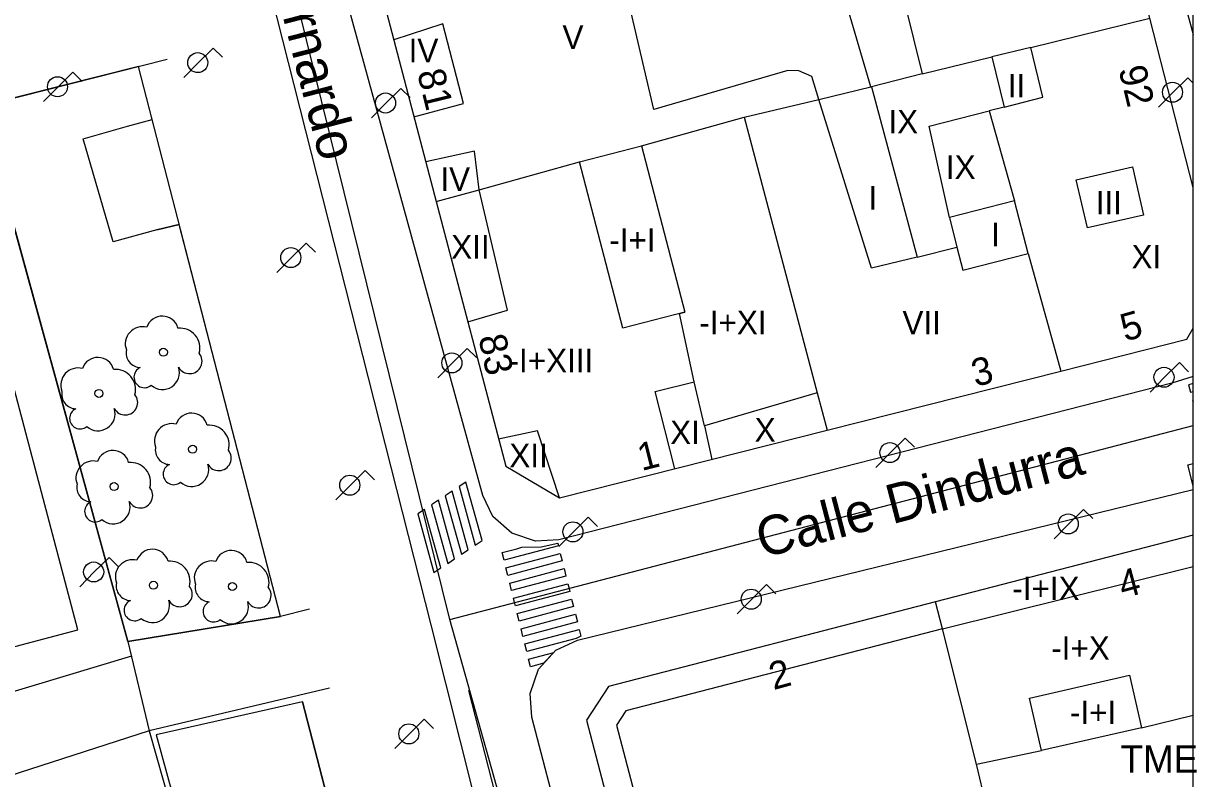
# Model space of a CAD drawing. Extents: x 282771 to 285132, y 4823109 to 4825496.
# Drawn here: x 285055.6 to 285130.3, y 4824005.5 to 4824053.6 of the extents above; entities that cross this region are included whole.
import ezdxf

# ---------------------------------------------------------------- set-up
doc = ezdxf.new("R2010")
doc.units = 0
for name, color, linetype in [('ACERA-BORDILLO', 7, 'Continuous'), ('ACERA-INTERIOR', 7, 'Continuous'), ('ARBOL', 7, 'Continuous'), ('CALLE-EJE', 7, 'Continuous'), ('CALLE-TEXTO', 7, 'Continuous'), ('Default', 7, 'Continuous'), ('EDIFICIO', 7, 'Continuous'), ('FAROLA', 7, 'Continuous'), ('INTERIOR-EDIFICIO', 7, 'Continuous'), ('MEDIANERA', 7, 'Continuous'), ('NUM-LOCAL', 7, 'Continuous'), ('NUM-PORTAL', 7, 'Continuous'), ('PASO-PEATONES', 7, 'Continuous'), ('SENAL-VIARIA', 7, 'Continuous'), ('TXT-ALTURA-EDIFICIO', 7, 'Continuous'), ('TXT-VARIOS', 7, 'Continuous'), ('ZONA-VERDE', 7, 'Continuous')]:
    doc.layers.add(name, color=color, linetype=linetype)

msp = doc.modelspace()

# ---------------------------------------------------------------- linework, layer by layer
at = {"layer": 'ACERA-BORDILLO'}
for points in [[(284974.178, 4824177.688), (285031.65, 4824192.455), (285032.045, 4824192.537), (285032.458, 4824192.585), (285032.886, 4824192.595), (285033.324, 4824192.562), (285033.765, 4824192.485), (285034.203, 4824192.362), (285034.631, 4824192.193), (285035.042, 4824191.981), (285035.428, 4824191.727), (285035.785, 4824191.437), (285036.107, 4824191.116), (285036.391, 4824190.769), (285036.634, 4824190.403), (285036.836, 4824190.025), (285036.996, 4824189.642), (285037.118, 4824189.258), (285051.763, 4824135.81), (285057.568, 4824109.821), (285081.525, 4824015.277), (285094.504, 4823963.674)], [(285089.687, 4824020.709), (285088.207, 4824020.614), (285086.687, 4824021.125), (285085.491, 4824022.192), (285084.839, 4824023.525), (285069.276, 4824080.203), (285069.159, 4824081.71), (285069.672, 4824083.266), (285070.766, 4824084.486), (285072.131, 4824085.134), (285114.325, 4824096.056), (285115.811, 4824096.154), (285117.338, 4824095.641), (285118.539, 4824094.567), (285119.188, 4824093.227), (285130.1, 4824052.911)], [(285130.1, 4824031.109), (285128.733, 4824030.689), (285089.687, 4824020.709)], [(285130.1, 4824024.137), (285129.758, 4824025.488), (285130.1, 4824025.564)], [(285120.638, 4823951.049), (285106.953, 4823950.851), (285105.647, 4823951.136), (285104.724, 4823951.532), (285103.692, 4823952.543), (285103.033, 4823953.553), (285102.748, 4823954.19), (285102.52, 4823954.963), (285102.336, 4823955.428), (285102.181, 4823955.904), (285102.168, 4823955.949), (285099.568, 4823965.059), (285087.959, 4824009.404), (285087.86, 4824010.914), (285088.392, 4824012.464), (285089.502, 4824013.671), (285090.877, 4824014.303), (285130.1, 4824023.911)]]:
    msp.add_lwpolyline(points, dxfattribs=at)
at = {"layer": 'ACERA-INTERIOR'}
for p, q in [((285052.865, 4824048.33), (285064.742, 4824051.326)), ((285071.959, 4824015.815), (285062.903, 4824050.862)), ((285062.24, 4824014.226), (285052.865, 4824048.33)), ((285062.217, 4824047.058), (285063.773, 4824047.496)), ((285064.077, 4824040.456), (285065.506, 4824040.788)), ((285071.959, 4824015.815), (285062.24, 4824014.226)), ((285073.798, 4824016.29), (285071.959, 4824015.815)), ((285062.24, 4824014.226), (285063.595, 4824008.538)), ((285062.464, 4824013.288), (285042.71, 4824007.338)), ((285075.087, 4824011.259), (285063.595, 4824008.538)), ((285073.37, 4824010.389), (285084.7, 4823966.56)), ((285063.595, 4824008.538), (285043.933, 4824002.175)), ((285063.595, 4824008.538), (285076.405, 4823963.203))]:
    msp.add_line(p, q, dxfattribs=at)
msp.add_lwpolyline([(285044.676, 4824011.162), (285059.041, 4824014.971), (285050.382, 4824047.724), (285035.204, 4824042.739), (285044.676, 4824011.162)], dxfattribs=at)
at = {"layer": 'ARBOL'}
for centre in [(285064.497, 4824032.658), (285060.395, 4824030.028), (285066.357, 4824026.48), (285061.354, 4824024.101), (285063.865, 4824017.809), (285068.894, 4824017.73)]:
    msp.add_circle(centre, 0.255, dxfattribs=at)
for centre, radius, start, end in [((285064.427, 4824033.918), 1.038, 15.64225, 161.38431), ((285063.167, 4824033.188), 1.097, 75.43176, 200.55605), ((285065.557, 4824032.918), 1.272, 345.0327, 95.79922), ((285060.325, 4824031.288), 1.038, 15.64225, 161.38431), ((285063.057, 4824032.618), 0.935, 168.59894, 268.13232), ((285066.167, 4824032.088), 0.797, 208.96243, 38.99099), ((285059.065, 4824030.558), 1.097, 75.43176, 200.55605), ((285061.455, 4824030.288), 1.272, 345.0327, 95.79922), ((285063.297, 4824031.068), 0.672, 113.73669, 309.47246), ((285064.437, 4824031.368), 1.086, 228.95444, 17.92792), ((285058.955, 4824029.988), 0.935, 168.59894, 268.13232), ((285062.065, 4824029.458), 0.797, 208.96243, 38.99099), ((285059.195, 4824028.438), 0.672, 113.73669, 309.47246), ((285060.335, 4824028.738), 1.086, 228.95444, 17.92792), ((285066.287, 4824027.74), 1.038, 15.64225, 161.38431), ((285065.027, 4824027.01), 1.097, 75.43176, 200.55605), ((285067.417, 4824026.74), 1.272, 345.0327, 95.79922), ((285061.284, 4824025.361), 1.038, 15.64225, 161.38431), ((285064.917, 4824026.44), 0.935, 168.59894, 268.13232), ((285068.027, 4824025.91), 0.797, 208.96243, 38.99099), ((285060.024, 4824024.631), 1.097, 75.43176, 200.55605), ((285062.414, 4824024.361), 1.272, 345.0327, 95.79922), ((285066.297, 4824025.19), 1.086, 228.95444, 17.92792), ((285065.157, 4824024.89), 0.672, 113.73669, 309.47246), ((285059.914, 4824024.061), 0.935, 168.59894, 268.13232), ((285063.024, 4824023.531), 0.797, 208.96243, 38.99099), ((285060.154, 4824022.511), 0.672, 113.73669, 309.47246), ((285061.294, 4824022.811), 1.086, 228.95444, 17.92792), ((285063.795, 4824019.069), 1.038, 15.64225, 161.38431), ((285068.824, 4824018.99), 1.038, 15.64225, 161.38431), ((285062.535, 4824018.339), 1.097, 75.43176, 200.55605), ((285064.925, 4824018.069), 1.272, 345.0327, 95.79922), ((285067.564, 4824018.26), 1.097, 75.43176, 200.55605), ((285069.954, 4824017.99), 1.272, 345.0327, 95.79922), ((285062.425, 4824017.769), 0.935, 168.59894, 268.13232), ((285065.535, 4824017.239), 0.797, 208.96243, 38.99099), ((285067.454, 4824017.69), 0.935, 168.59894, 268.13232), ((285070.564, 4824017.16), 0.797, 208.96243, 38.99099), ((285062.665, 4824016.219), 0.672, 113.73669, 309.47246), ((285063.805, 4824016.519), 1.086, 228.95444, 17.92792), ((285067.694, 4824016.14), 0.672, 113.73669, 309.47246), ((285068.834, 4824016.44), 1.086, 228.95444, 17.92792)]:
    msp.add_arc(centre, radius, start, end, dxfattribs=at)
at = {"layer": 'CALLE-EJE'}
msp.add_line((285102.587, 4823945.088), (285082.749, 4824015.629), dxfattribs=at)
for points in [[(285082.749, 4824015.629), (285065.439, 4824085.65)], [(285082.749, 4824015.629), (285130.1, 4824027.989)]]:
    msp.add_lwpolyline(points, dxfattribs=at)
at = {"layer": 'Default'}
msp.add_lwpolyline([(282771.5, 4823109), (285130.1, 4823109), (285130.1, 4825495.5)], dxfattribs=at)
at = {"layer": 'EDIFICIO'}
for points in [[(285130.1, 4824043.144), (285127.339, 4824053.94), (285123.239, 4824069.99), (285121.039, 4824078.6), (285116.95, 4824094.63), (285098.3, 4824089.42), (285071.489, 4824081.94), (285075.279, 4824067.45), (285077.489, 4824059.04), (285081.879, 4824042.26), (285086.309, 4824025.399)], [(285086.309, 4824025.399), (285089.729, 4824023.379), (285106.789, 4824027.69), (285121.669, 4824031.46), (285129.689, 4824033.49), (285130.1, 4824034.185)], [(285130.1, 4824021.008), (285113.689, 4824016.75), (285092.859, 4824011.359), (285091.459, 4824009.219), (285098.549, 4823982.089)]]:
    msp.add_lwpolyline(points, dxfattribs=at)
at = {"layer": 'FAROLA'}
for p, q in [((285067.669, 4824052.039), (285066.729, 4824051.109)), ((285068.259, 4824051.449), (285067.669, 4824052.039)), ((285066.729, 4824051.109), (285065.799, 4824050.169)), ((285058.734, 4824050.504), (285057.794, 4824049.574)), ((285059.324, 4824049.914), (285058.734, 4824050.504)), ((285057.794, 4824049.574), (285056.864, 4824048.634)), ((285079.629, 4824049.468), (285078.689, 4824048.538)), ((285080.219, 4824048.878), (285079.629, 4824049.468)), ((285129.761, 4824050.15), (285128.821, 4824049.22)), ((285130.1, 4824049.811), (285129.761, 4824050.15)), ((285128.821, 4824049.22), (285127.891, 4824048.28)), ((285078.689, 4824048.538), (285077.759, 4824047.598)), ((285073.593, 4824039.616), (285072.653, 4824038.686)), ((285074.183, 4824039.026), (285073.593, 4824039.616)), ((285072.653, 4824038.686), (285071.723, 4824037.746)), ((285083.856, 4824032.903), (285082.916, 4824031.973)), ((285084.446, 4824032.313), (285083.856, 4824032.903)), ((285082.916, 4824031.973), (285081.986, 4824031.033)), ((285129.218, 4824031.993), (285128.278, 4824031.063)), ((285129.808, 4824031.403), (285129.218, 4824031.993)), ((285128.278, 4824031.063), (285127.348, 4824030.123)), ((285111.76, 4824027.19), (285110.82, 4824026.26)), ((285112.35, 4824026.6), (285111.76, 4824027.19)), ((285110.82, 4824026.26), (285109.89, 4824025.32)), ((285077.352, 4824025.114), (285076.412, 4824024.184)), ((285077.942, 4824024.524), (285077.352, 4824025.114)), ((285076.412, 4824024.184), (285075.482, 4824023.244)), ((285123.12, 4824022.646), (285122.18, 4824021.716)), ((285123.71, 4824022.056), (285123.12, 4824022.646)), ((285091.565, 4824022.141), (285090.625, 4824021.211)), ((285092.155, 4824021.551), (285091.565, 4824022.141)), ((285090.625, 4824021.211), (285089.695, 4824020.271)), ((285122.18, 4824021.716), (285121.25, 4824020.776)), ((285061.036, 4824019.585), (285060.096, 4824018.655)), ((285061.626, 4824018.995), (285061.036, 4824019.585)), ((285060.096, 4824018.655), (285059.166, 4824017.715)), ((285102.925, 4824017.85), (285101.985, 4824016.92)), ((285103.515, 4824017.26), (285102.925, 4824017.85)), ((285101.985, 4824016.92), (285101.055, 4824015.98)), ((285081.112, 4824009.27), (285080.172, 4824008.34)), ((285081.702, 4824008.68), (285081.112, 4824009.27)), ((285080.172, 4824008.34), (285079.242, 4824007.4))]:
    msp.add_line(p, q, dxfattribs=at)
for centre in [(285057.754, 4824049.574), (285128.781, 4824049.22), (285078.649, 4824048.538), (285072.613, 4824038.686), (285082.876, 4824031.973), (285128.238, 4824031.063), (285110.78, 4824026.26), (285076.372, 4824024.184), (285090.585, 4824021.211), (285122.14, 4824021.716), (285060.056, 4824018.655), (285101.945, 4824016.92), (285080.132, 4824008.34)]:
    msp.add_circle(centre, 0.638, dxfattribs=at)
msp.add_ellipse((285066.689, 4824051.109), major_axis=(0.348, 0.534), ratio=0.999978, dxfattribs=at)
at = {"layer": 'INTERIOR-EDIFICIO'}
for points in [[(285110.639, 4824059.26), (285112.839, 4824050.39), (285109.609, 4824049.57), (285112.519, 4824038.71), (285109.599, 4824038.02), (285106.259, 4824048.76), (285105.809, 4824050.23), (285104.969, 4824050.58), (285104.279, 4824050.6), (285095.739, 4824048.12), (285093.659, 4824057.04)], [(285120.529, 4824048.9), (285119.749, 4824052.08), (285117.269, 4824051.47), (285118.059, 4824048.27), (285120.529, 4824048.9)], [(285090.999, 4824044.78), (285094.959, 4824045.81), (285097.719, 4824035.218), (285093.769, 4824034.19), (285090.999, 4824044.78)], [(285126.229, 4824044.47), (285126.939, 4824041.4), (285123.359, 4824040.58), (285122.649, 4824043.65), (285126.229, 4824044.47)], [(285114.569, 4824041.25), (285115.049, 4824039.35), (285115.429, 4824037.88), (285119.589, 4824038.94), (285118.719, 4824042.31), (285114.569, 4824041.25)], [(285119.679, 4824010.61), (285126.039, 4824012.07), (285126.799, 4824008.73), (285120.439, 4824007.27), (285119.679, 4824010.61)]]:
    msp.add_lwpolyline(points, dxfattribs=at)
at = {"layer": 'MEDIANERA'}
for p, q in [((285119.749, 4824052.08), (285127.339, 4824053.94)), ((285112.839, 4824050.39), (285117.269, 4824051.47)), ((285118.059, 4824048.27), (285117.099, 4824048.03)), ((285117.099, 4824048.03), (285118.719, 4824042.31)), ((285094.959, 4824045.81), (285101.499, 4824047.63)), ((285101.499, 4824047.63), (285106.149, 4824030.06)), ((285084.619, 4824043.01), (285090.999, 4824044.78)), ((285081.879, 4824042.26), (285084.619, 4824043.01)), ((285112.519, 4824038.71), (285115.049, 4824039.35)), ((285119.589, 4824038.94), (285121.669, 4824031.46)), ((285098.959, 4824027.96), (285098.319, 4824030.77)), ((285106.149, 4824030.06), (285098.959, 4824027.96)), ((285106.149, 4824030.06), (285106.789, 4824027.69)), ((285098.959, 4824027.96), (285099.439, 4824025.83)), ((285114.119, 4824015.03), (285113.689, 4824016.75)), ((285116.289, 4824006.409), (285114.119, 4824015.03)), ((285126.799, 4824008.73), (285130.1, 4824009.529)), ((285116.289, 4824006.409), (285120.439, 4824007.27)), ((285117.239, 4824002.419), (285116.289, 4824006.409))]:
    msp.add_line(p, q, dxfattribs=at)
for points in [[(285101.499, 4824047.63), (285106.259, 4824048.76), (285109.569, 4824049.56), (285106.179, 4824061.07)], [(285080.459, 4824047.66), (285083.609, 4824048.51), (285082.309, 4824053.59), (285079.179, 4824052.57)], [(285114.569, 4824041.25), (285113.289, 4824047.06), (285117.099, 4824048.03)], [(285084.619, 4824043.01), (285084.319, 4824045.46), (285081.219, 4824044.78)], [(285083.889, 4824034.599), (285086.429, 4824035.339), (285084.619, 4824043.01)], [(285098.319, 4824030.77), (285097.379, 4824035.13), (285097.719, 4824035.22)], [(285097.069, 4824025.229), (285095.829, 4824030.15), (285098.319, 4824030.77)], [(285089.729, 4824023.379), (285088.339, 4824027.649), (285085.849, 4824027.119)], [(285114.119, 4824015.03), (285130.1, 4824019.013)], [(285114.119, 4824015.03), (285093.959, 4824009.809), (285093.369, 4824008.899), (285096.049, 4823998.619)]]:
    msp.add_lwpolyline(points, dxfattribs=at)
at = {"layer": 'PASO-PEATONES'}
for p, q in [((285130.1, 4824030.145), (285130.1, 4824030.661)), ((285130.1, 4824029.492), (285130.1, 4824029.63))]:
    msp.add_line(p, q, dxfattribs=at)
for points in [[(285130.1, 4824030.661), (285129.794, 4824030.584), (285129.929, 4824030.102), (285130.1, 4824030.145)], [(285130.1, 4824029.63), (285130.064, 4824029.621), (285130.1, 4824029.492)], [(285084.8, 4824020.658), (285083.767, 4824024.387), (285083.329, 4824024.096), (285084.361, 4824020.367), (285084.8, 4824020.658)], [(285083.923, 4824020.076), (285082.891, 4824023.805), (285082.453, 4824023.514), (285083.485, 4824019.785), (285083.923, 4824020.076)], [(285080.7, 4824022.35), (285081.732, 4824018.621), (285082.17, 4824018.912), (285081.138, 4824022.641), (285080.7, 4824022.35)], [(285081.576, 4824022.932), (285082.608, 4824019.203), (285083.047, 4824019.494), (285082.014, 4824023.223), (285081.576, 4824022.932)]]:
    msp.add_lwpolyline(points, dxfattribs=at)
for points in [[(285086.079, 4824019.892), (285087.007, 4824020.139), (285087.341, 4824020.228), (285088.573, 4824020.26), (285089.624, 4824020.488), (285089.663, 4824020.329), (285086.2, 4824019.407)], [(285086.32, 4824018.921), (285089.784, 4824019.843), (285089.904, 4824019.358), (285086.441, 4824018.436)], [(285086.561, 4824017.951), (285090.025, 4824018.873), (285090.145, 4824018.387), (285086.682, 4824017.465)], [(285086.802, 4824016.98), (285090.266, 4824017.902), (285090.338, 4824017.61), (285090.386, 4824017.417), (285086.923, 4824016.494), (285086.87, 4824016.705)], [(285087.043, 4824016.009), (285090.506, 4824016.931), (285090.627, 4824016.446), (285087.164, 4824015.524)], [(285087.284, 4824015.038), (285090.747, 4824015.961), (285090.868, 4824015.475), (285087.404, 4824014.553)], [(285087.525, 4824014.068), (285090.988, 4824014.99), (285091.095, 4824014.562), (285091.038, 4824014.548), (285090.789, 4824014.419), (285087.645, 4824013.582)], [(285087.766, 4824013.097), (285089.36, 4824013.522), (285088.692, 4824012.826), (285088.649, 4824012.815), (285087.886, 4824012.612)]]:
    msp.add_lwpolyline(points, close=True, dxfattribs=at)
at = {"layer": 'SENAL-VIARIA'}
msp.add_line((285095.919, 4823964.722), (285083.951, 4824011.097), dxfattribs=at)
at = {"layer": 'ZONA-VERDE'}
for points in [[(285063.773, 4824047.496), (285062.903, 4824050.862), (285052.865, 4824048.33), (285062.24, 4824014.226), (285071.959, 4824015.815), (285065.506, 4824040.788), (285064.077, 4824040.456), (285061.296, 4824039.692), (285059.384, 4824046.26), (285062.217, 4824047.058), (285063.773, 4824047.496)], [(285073.37, 4824010.389), (285064.04, 4824008.287), (285076.405, 4823963.203), (285084.7, 4823966.56), (285073.37, 4824010.389)]]:
    msp.add_lwpolyline(points, dxfattribs=at)

# ---------------------------------------------------------------- texts
at = {"layer": 'CALLE-TEXTO'}
for s, rotation, p in [('Calle San Bernardo', 284.4809, (285067.209, 4824072.97)), ('Calle Dindurra', 14.62939, (285102.641, 4824019.53))]:
    msp.add_text(s, height=2.5, rotation=rotation, dxfattribs=at).set_placement(p)
at = {"layer": 'NUM-LOCAL'}
for s, rotation, p in [('5', 15.96065, (285125.757, 4824033.326)), ('83', 282.16161, (285084.559, 4824033.617))]:
    msp.add_text(s, height=1.75, rotation=rotation, dxfattribs=at).set_placement(p)
at = {"layer": 'NUM-PORTAL'}
for s, rotation, p in [('92', 283.79941, (285125.331, 4824050.702)), ('81', 283.79941, (285080.653, 4824050.487)), ('3', 14.14065, (285116.227, 4824030.445)), ('1', 14.14065, (285094.957, 4824025.084)), ('4', 15.22065, (285125.618, 4824016.959)), ('2', 15.22065, (285103.357, 4824011.124))]:
    msp.add_text(s, height=1.75, rotation=rotation, dxfattribs=at).set_placement(p)
at = {"layer": 'TXT-ALTURA-EDIFICIO'}
for s, p in [('V', (285089.92, 4824051.98)), ('IV', (285080.12, 4824051.13)), ('II', (285118.288, 4824048.89)), ('IX', (285110.682, 4824046.6)), ('IX', (285114.342, 4824043.7)), ('IV', (285082.14, 4824042.94)), ('I', (285109.418, 4824041.75)), ('III', (285123.887, 4824041.44)), ('-I+I', (285092.896, 4824039.06)), ('I', (285117.218, 4824039.41)), ('XII', (285082.833, 4824038.619)), ('XI', (285126.173, 4824038)), ('-I+XI', (285098.631, 4824033.8)), ('VII', (285111.579, 4824033.79)), ('-I+XIII', (285086.48, 4824031.379)), ('XI', (285096.783, 4824026.8)), ('X', (285102.162, 4824026.96)), ('XII', (285086.533, 4824025.329)), ('-I+IX', (285118.57, 4824016.86)), ('-I+X', (285121.05, 4824013.06)), ('-I+I', (285122.245, 4824008.96))]:
    msp.add_text(s, height=1.5, rotation=0.0006, dxfattribs=at).set_placement(p)
at = {"layer": 'TXT-VARIOS'}
msp.add_text('TME', height=1.75, rotation=0.0006, dxfattribs=at).set_placement((285125.472, 4824005.863))

doc.saveas('drawing.dxf')
